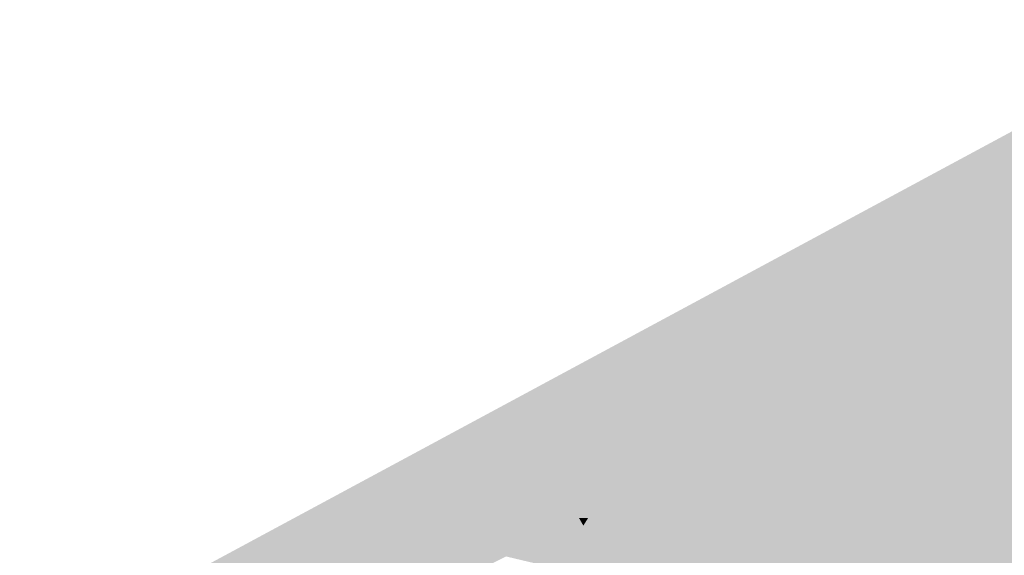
# Model space of a CAD drawing. Header units: metres. Extents: x 164696 to 183842, y 382615 to 387356.
# Tile 440 of 656: x 182637.24 to 182640.34, y 386611.68 to 386613.37. Entities that reach past the tile are written whole.
import ezdxf

# ---------------------------------------------------------------- set-up
doc = ezdxf.new("R2010")
doc.units = ezdxf.units.M
doc.layers.add('C3D-SURFACE_TINSURFACE', color=7, linetype='Continuous')

msp = doc.modelspace()

# ---------------------------------------------------------------- linework, layer by layer
at = {"layer": 'C3D-SURFACE_TINSURFACE', "color": 11, "linetype": 'Continuous', "lineweight": -3, "true_color": 0xff8585}
for points in [[(182641.0172, 386613.3657), (182637.2359, 386611.3273), (182638.8347, 386612.1348)], [(182641.0172, 386613.3657), (182638.8347, 386612.1348), (182640.1748, 386612.4497)], [(182641.0172, 386613.3657), (182640.1748, 386612.4497), (182640.2535, 386612.4904)], [(182641.0172, 386613.3657), (182640.2535, 386612.4904), (182640.3322, 386612.5311)], [(182641.0172, 386613.3657), (182640.3322, 386612.5311), (182640.4109, 386612.5719)], [(182640.3279, 386611.9668), (182640.4968, 386612.6183), (182640.4737, 386612.604)], [(182640.3279, 386611.9668), (182640.3778, 386611.8936), (182640.4968, 386612.6183)], [(182640.3279, 386611.9668), (182640.4737, 386612.604), (182640.4506, 386612.5897)], [(182640.4506, 386612.5897), (182640.4109, 386612.5719), (182640.2549, 386612.1504)], [(182640.3279, 386611.9668), (182640.4506, 386612.5897), (182640.2549, 386612.1504)], [(182640.2549, 386612.1504), (182640.4109, 386612.5719), (182640.3322, 386612.5311)], [(182640.2424, 386612.167), (182640.3322, 386612.5311), (182640.2535, 386612.4904)], [(182640.2424, 386612.167), (182640.2549, 386612.1504), (182640.3322, 386612.5311)], [(182640.2424, 386612.167), (182640.2535, 386612.4904), (182640.1748, 386612.4497)], [(182640.1255, 386612.4188), (182640.1748, 386612.4497), (182638.8347, 386612.1348)], [(182640.2424, 386612.167), (182640.1748, 386612.4497), (182640.1255, 386612.4188)], [(182640.0947, 386612.4), (182640.1255, 386612.4188), (182638.8347, 386612.1348)], [(182640.0947, 386612.4), (182640.2424, 386612.167), (182640.1255, 386612.4188)], [(182640.064, 386612.3813), (182640.0947, 386612.4), (182638.8347, 386612.1348)], [(182640.0332, 386612.3625), (182640.064, 386612.3813), (182638.8347, 386612.1348)], [(182640.0332, 386612.3625), (182640.2424, 386612.167), (182640.064, 386612.3813)], [(182640.064, 386612.3813), (182640.2424, 386612.167), (182640.0947, 386612.4)], [(182640.0332, 386612.3625), (182638.8347, 386612.1348), (182640.0024, 386612.3438)], [(182640.0332, 386612.3625), (182640.0024, 386612.3438), (182640.2424, 386612.167)], [(182639.9717, 386612.325), (182640.0024, 386612.3438), (182638.8347, 386612.1348)], [(182639.9409, 386612.3063), (182639.9717, 386612.325), (182638.8347, 386612.1348)], [(182639.9409, 386612.3063), (182640.2424, 386612.167), (182639.9717, 386612.325)], [(182639.9717, 386612.325), (182640.2424, 386612.167), (182640.0024, 386612.3438)], [(182639.9102, 386612.2876), (182639.9409, 386612.3063), (182638.8347, 386612.1348)], [(182639.9102, 386612.2876), (182638.8347, 386612.1348), (182639.8514, 386612.2506)], [(182639.9102, 386612.2876), (182639.8514, 386612.2506), (182639.8804, 386612.2678)], [(182639.9102, 386612.2876), (182639.8804, 386612.2678), (182640.2542, 386612.0741)], [(182639.9102, 386612.2876), (182640.2424, 386612.167), (182639.9409, 386612.3063)], [(182639.9102, 386612.2876), (182640.2542, 386612.0741), (182640.2424, 386612.167)], [(182640.2542, 386612.0741), (182639.8804, 386612.2678), (182639.8514, 386612.2506)], [(182639.8514, 386612.2506), (182638.8347, 386612.1348), (182639.8223, 386612.2335)], [(182638.8347, 386612.1348), (182639.7933, 386612.2163), (182639.8223, 386612.2335)], [(182640.2684, 386612.0233), (182639.8223, 386612.2335), (182639.7933, 386612.2163)], [(182640.2542, 386612.0741), (182639.8514, 386612.2506), (182639.8223, 386612.2335)], [(182640.2684, 386612.0233), (182640.2542, 386612.0741), (182639.8223, 386612.2335)], [(182638.8347, 386612.1348), (182639.7643, 386612.1992), (182639.7933, 386612.2163)], [(182638.8347, 386612.1348), (182639.7353, 386612.182), (182639.7643, 386612.1992)], [(182640.2684, 386612.0233), (182639.7643, 386612.1992), (182639.7353, 386612.182)], [(182640.2684, 386612.0233), (182639.7933, 386612.2163), (182639.7643, 386612.1992)], [(182638.8347, 386612.1348), (182639.7063, 386612.1649), (182639.7353, 386612.182)], [(182638.8347, 386612.1348), (182639.6773, 386612.1477), (182639.7063, 386612.1649)], [(182640.2802, 386611.9974), (182639.7063, 386612.1649), (182639.6773, 386612.1477)], [(182640.2802, 386611.9974), (182639.7353, 386612.182), (182639.7063, 386612.1649)], [(182640.2802, 386611.9974), (182640.2684, 386612.0233), (182639.7353, 386612.182)], [(182640.2542, 386612.0741), (182640.2549, 386612.1504), (182640.2424, 386612.167)], [(182638.8347, 386612.1348), (182637.2359, 386611.3273), (182638.2244, 386611.3876)], [(182638.8347, 386612.1348), (182638.2244, 386611.3876), (182638.2548, 386611.4032)], [(182638.2852, 386611.4187), (182638.8347, 386612.1348), (182638.2548, 386611.4032)], [(182638.2852, 386611.4187), (182638.3661, 386611.4591), (182638.8347, 386612.1348)], [(182638.3661, 386611.4591), (182638.4528, 386611.5079), (182638.8347, 386612.1348)], [(182638.8347, 386612.1348), (182638.4528, 386611.5079), (182638.5396, 386611.5568)], [(182638.8347, 386612.1348), (182638.5396, 386611.5568), (182638.5738, 386611.5756)], [(182638.5982, 386611.5877), (182638.8347, 386612.1348), (182638.5738, 386611.5756)], [(182638.5982, 386611.5877), (182638.6227, 386611.5998), (182638.8347, 386612.1348)], [(182638.8347, 386612.1348), (182638.6227, 386611.5998), (182638.6471, 386611.6119)], [(182638.8347, 386612.1348), (182638.6471, 386611.6119), (182638.6715, 386611.624)], [(182638.8347, 386612.1348), (182638.6715, 386611.624), (182638.6959, 386611.6361)], [(182638.8541, 386612.1013), (182638.8347, 386612.1348), (182638.6959, 386611.6361)], [(182638.8347, 386612.1348), (182639.5915, 386612.1024), (182639.6773, 386612.1477)], [(182638.8541, 386612.1013), (182639.3755, 386611.986), (182638.8347, 386612.1348)], [(182638.8347, 386612.1348), (182639.3755, 386611.986), (182639.4295, 386612.0151)], [(182638.8347, 386612.1348), (182639.4295, 386612.0151), (182639.4835, 386612.0442)], [(182638.8347, 386612.1348), (182639.4835, 386612.0442), (182639.5375, 386612.0733)], [(182638.8347, 386612.1348), (182639.5375, 386612.0733), (182639.5915, 386612.1024)], [(182639.6483, 386612.1305), (182639.6773, 386612.1477), (182639.5915, 386612.1024)], [(182640.1136, 386611.2709), (182639.6483, 386612.1305), (182639.5915, 386612.1024)], [(182640.2802, 386611.9974), (182639.6773, 386612.1477), (182639.6483, 386612.1305)], [(182640.1453, 386611.2911), (182639.6483, 386612.1305), (182640.1136, 386611.2709)], [(182640.2802, 386611.9974), (182639.6483, 386612.1305), (182640.1453, 386611.2911)], [(182640.3279, 386611.9668), (182640.2549, 386612.1504), (182640.2542, 386612.0741)], [(182638.8541, 386612.1013), (182638.6959, 386611.6361), (182638.7204, 386611.6483)], [(182638.8541, 386612.1013), (182638.7204, 386611.6483), (182638.7448, 386611.6604)], [(182638.8736, 386612.0678), (182638.8541, 386612.1013), (182638.7448, 386611.6604)], [(182638.8541, 386612.1013), (182639.3436, 386611.9652), (182639.3755, 386611.986)], [(182638.8541, 386612.1013), (182638.8736, 386612.0678), (182639.3436, 386611.9652)], [(182640.0819, 386611.2507), (182639.5915, 386612.1024), (182639.5375, 386612.0733)], [(182640.0819, 386611.2507), (182640.1136, 386611.2709), (182639.5915, 386612.1024)], [(182638.8916, 386612.028), (182638.8736, 386612.0678), (182638.7448, 386611.6604)], [(182638.8736, 386612.0678), (182639.3212, 386611.9518), (182639.3436, 386611.9652)], [(182638.8736, 386612.0678), (182639.2989, 386611.9383), (182639.3212, 386611.9518)], [(182638.8736, 386612.0678), (182639.2766, 386611.9249), (182639.2989, 386611.9383)], [(182638.8916, 386612.028), (182639.2766, 386611.9249), (182638.8736, 386612.0678)], [(182639.9584, 386611.1779), (182639.5375, 386612.0733), (182639.4835, 386612.0442)], [(182640.0819, 386611.2507), (182639.5375, 386612.0733), (182639.9906, 386611.194)], [(182639.9906, 386611.194), (182639.5375, 386612.0733), (182639.9584, 386611.1779)], [(182640.3279, 386611.9668), (182640.2542, 386612.0741), (182640.2684, 386612.0233)], [(182639.2541, 386611.3678), (182639.4835, 386612.0442), (182639.4295, 386612.0151)], [(182639.9262, 386611.1618), (182639.4835, 386612.0442), (182639.2541, 386611.3678)], [(182639.9262, 386611.1618), (182639.9584, 386611.1779), (182639.4835, 386612.0442)], [(182638.8916, 386612.028), (182638.7448, 386611.6604), (182638.7692, 386611.6725)], [(182638.8916, 386612.028), (182638.7692, 386611.6725), (182638.7936, 386611.6846)], [(182638.9259, 386611.9494), (182638.8916, 386612.028), (182638.7936, 386611.6846)], [(182638.8916, 386612.028), (182639.2542, 386611.9115), (182639.2766, 386611.9249)], [(182638.8916, 386612.028), (182639.2319, 386611.898), (182639.2542, 386611.9115)], [(182639.2096, 386611.8846), (182639.2319, 386611.898), (182638.8916, 386612.028)], [(182639.2096, 386611.8846), (182638.8916, 386612.028), (182638.9259, 386611.9494)], [(182639.231, 386611.4106), (182639.2541, 386611.3678), (182639.4295, 386612.0151)], [(182639.231, 386611.4106), (182639.4295, 386612.0151), (182639.3755, 386611.986)], [(182640.3279, 386611.9668), (182640.2684, 386612.0233), (182640.2802, 386611.9974)], [(182639.231, 386611.4106), (182639.3755, 386611.986), (182639.3436, 386611.9652)], [(182640.2802, 386611.9974), (182640.1453, 386611.2911), (182640.177, 386611.3113)], [(182640.2802, 386611.9974), (182640.177, 386611.3113), (182640.2087, 386611.3314)], [(182640.2802, 386611.9974), (182640.2087, 386611.3314), (182640.2404, 386611.3516)], [(182640.2802, 386611.9974), (182640.2404, 386611.3516), (182640.4214, 386611.7681)], [(182640.3279, 386611.9668), (182640.2802, 386611.9974), (182640.3778, 386611.8936)], [(182640.3778, 386611.8936), (182640.2802, 386611.9974), (182640.4214, 386611.7681)], [(182638.9259, 386611.9494), (182638.7936, 386611.6846), (182638.8181, 386611.6967)], [(182638.9259, 386611.9494), (182638.8181, 386611.6967), (182638.9381, 386611.9002)], [(182638.9259, 386611.9494), (182638.9381, 386611.9002), (182639.1044, 386611.8311)], [(182638.9259, 386611.9494), (182639.1044, 386611.8311), (182639.1426, 386611.8443)], [(182638.9259, 386611.9494), (182639.1426, 386611.8443), (182639.1649, 386611.8577)], [(182638.9259, 386611.9494), (182639.1649, 386611.8577), (182639.1873, 386611.8712)], [(182639.2096, 386611.8846), (182638.9259, 386611.9494), (182639.1873, 386611.8712)], [(182639.1863, 386611.4821), (182639.3212, 386611.9518), (182639.2989, 386611.9383)], [(182639.1863, 386611.4821), (182639.2076, 386611.4466), (182639.3212, 386611.9518)], [(182639.2076, 386611.4466), (182639.3436, 386611.9652), (182639.3212, 386611.9518)], [(182639.2076, 386611.4466), (182639.231, 386611.4106), (182639.3436, 386611.9652)], [(182639.165, 386611.5176), (182639.2766, 386611.9249), (182639.2542, 386611.9115)], [(182639.165, 386611.5176), (182639.1863, 386611.4821), (182639.2766, 386611.9249)], [(182639.1863, 386611.4821), (182639.2989, 386611.9383), (182639.2766, 386611.9249)], [(182638.8734, 386611.7181), (182638.9381, 386611.9002), (182638.8181, 386611.6967)], [(182638.8734, 386611.7181), (182638.9533, 386611.8736), (182638.9381, 386611.9002)], [(182638.9381, 386611.9002), (182638.9533, 386611.8736), (182639.1044, 386611.8311)], [(182639.2096, 386611.8846), (182639.1224, 386611.5886), (182639.1437, 386611.5531)], [(182639.2096, 386611.8846), (182639.1873, 386611.8712), (182639.1224, 386611.5886)], [(182639.2319, 386611.898), (182639.1437, 386611.5531), (182639.2542, 386611.9115)], [(182639.165, 386611.5176), (182639.2542, 386611.9115), (182639.1437, 386611.5531)], [(182639.2096, 386611.8846), (182639.1437, 386611.5531), (182639.2319, 386611.898)], [(182638.8734, 386611.7181), (182638.9504, 386611.7558), (182638.9533, 386611.8736)], [(182638.9504, 386611.7558), (182638.9686, 386611.8469), (182638.9533, 386611.8736)], [(182639.1044, 386611.8311), (182638.9533, 386611.8736), (182638.9686, 386611.8469)], [(182639.1649, 386611.8577), (182639.1426, 386611.8443), (182639.0994, 386611.6239)], [(182639.1649, 386611.8577), (182639.0994, 386611.6239), (182639.1224, 386611.5886)], [(182639.1649, 386611.8577), (182639.1224, 386611.5886), (182639.1873, 386611.8712)], [(182638.9504, 386611.7558), (182638.9839, 386611.8203), (182638.9686, 386611.8469)], [(182638.9504, 386611.7558), (182638.9991, 386611.7936), (182638.9839, 386611.8203)], [(182639.1044, 386611.8311), (182638.9686, 386611.8469), (182638.9839, 386611.8203)], [(182639.0274, 386611.7934), (182639.1044, 386611.8311), (182638.9839, 386611.8203)], [(182639.0274, 386611.7934), (182638.9839, 386611.8203), (182638.9991, 386611.7936)], [(182639.0274, 386611.7934), (182639.056, 386611.6969), (182639.1044, 386611.8311)], [(182639.1426, 386611.8443), (182639.1044, 386611.8311), (182639.056, 386611.6969)], [(182639.1426, 386611.8443), (182639.056, 386611.6969), (182639.0994, 386611.6239)], [(182638.9504, 386611.7558), (182639.0126, 386611.7698), (182638.9991, 386611.7936)], [(182639.0274, 386611.7934), (182638.9991, 386611.7936), (182639.0126, 386611.7698)], [(182639.0274, 386611.7934), (182639.0126, 386611.7698), (182639.056, 386611.6969)], [(182638.9504, 386611.7558), (182639.056, 386611.6969), (182639.0126, 386611.7698)], [(182640.2721, 386611.3718), (182640.4214, 386611.7681), (182640.2404, 386611.3516)], [(182640.3092, 386611.3839), (182640.4214, 386611.7681), (182640.2721, 386611.3718)], [(182640.3092, 386611.3839), (182640.347, 386611.4015), (182640.4214, 386611.7681)], [(182638.8734, 386611.7181), (182639.056, 386611.6969), (182638.9504, 386611.7558)], [(182639.0994, 386611.6239), (182638.8181, 386611.6967), (182638.7936, 386611.6846)], [(182638.8734, 386611.7181), (182638.8181, 386611.6967), (182639.0994, 386611.6239)], [(182638.8734, 386611.7181), (182639.0994, 386611.6239), (182639.056, 386611.6969)], [(182639.1224, 386611.5886), (182638.7936, 386611.6846), (182638.7692, 386611.6725)], [(182639.1224, 386611.5886), (182639.0994, 386611.6239), (182638.7936, 386611.6846)]]:
    msp.add_solid(points, dxfattribs=at)

doc.saveas('drawing.dxf')
